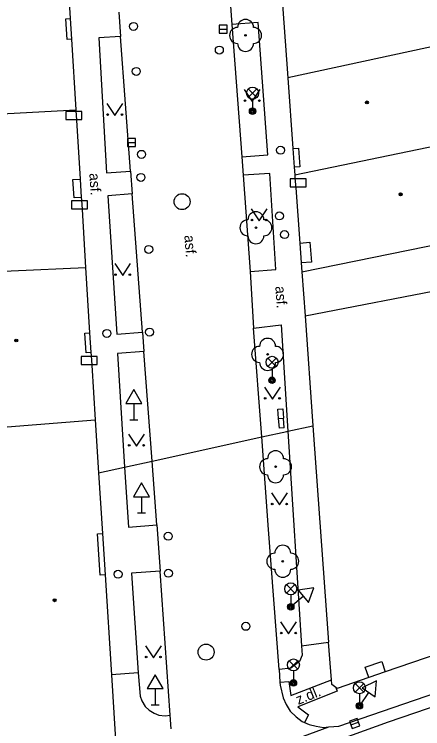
# Model space of a CAD drawing. Extents: x -596229 to -595156, y -1161237 to -1159376.
# Drawn here: x -596080.45 to -596054.88, y -1161211.46 to -1161166.78 of the extents above; entities that cross this region are included whole.
import ezdxf

# ---------------------------------------------------------------- set-up
doc = ezdxf.new("R2010")
doc.units = 0
for name, color, linetype in [('Level 22', 7, 'Continuous'), ('Level 24', 7, 'Continuous'), ('Level 26', 7, 'Continuous'), ('Level 27', 7, 'Continuous'), ('Level 28', 7, 'Continuous'), ('Level 31', 7, 'Continuous'), ('Level 33', 7, 'Continuous'), ('Level 34', 7, 'Continuous'), ('Level 36', 7, 'Continuous'), ('Level 39', 7, 'Continuous'), ('slaboproud - povrch.  znaky a tel. budka skut. velikost', 7, 'Continuous'), ('Specificka linie pasportu komunikaci', 7, 'Continuous'), ('TM - budovy zdene_ betonove - NP', 7, 'Continuous'), ('TM - budovy zdene_ betonove - VP', 7, 'Continuous'), ('TM - chodniky - VP', 7, 'Continuous'), ('TM - komunikace - VP', 7, 'Continuous'), ('TM - letecke snimky - pomocna linie', 7, 'Continuous'), ('TM - popis povrchu', 7, 'Continuous'), ('TM - rozhrani mezi zpev. plochami mezi sebou - VP', 7, 'Continuous')]:
    doc.layers.add(name, color=color, linetype=linetype)

msp = doc.modelspace()

# ---------------------------------------------------------------- linework, layer by layer
at = {"layer": 'Level 22'}
for centre in [(-596065.97, -1161168.1), (-596065.32, -1161180.13), (-596064.59, -1161188.05), (-596064.09, -1161195.08), (-596063.64, -1161200.99)]:
    msp.add_circle(centre, 0.05, dxfattribs=at)
for centre, start, end in [((-596065.97, -1161167.6), 0, 180), ((-596066.47, -1161168.1), 90, 270), ((-596065.47, -1161168.1), 270, 90), ((-596065.97, -1161168.6), 180, 0), ((-596065.32, -1161179.63), 0, 180), ((-596065.82, -1161180.13), 90, 270), ((-596064.82, -1161180.13), 270, 90), ((-596065.32, -1161180.63), 180, 0), ((-596064.59, -1161187.55), 0, 180), ((-596065.09, -1161188.05), 90, 270), ((-596064.09, -1161188.05), 270, 90), ((-596064.59, -1161188.55), 180, 0), ((-596064.09, -1161194.58), 0, 180), ((-596064.59, -1161195.08), 90, 270), ((-596063.59, -1161195.08), 270, 90), ((-596064.09, -1161195.58), 180, 0), ((-596063.64, -1161200.49), 0, 180), ((-596064.14, -1161200.99), 90, 270), ((-596063.14, -1161200.99), 270, 90), ((-596063.64, -1161201.49), 180, 0)]:
    msp.add_arc(centre, 0.5, start, end, dxfattribs=at)
at = {"layer": 'Level 24'}
for points in [[(-596077.217, -1161173.358), (-596076.217, -1161173.358), (-596076.217, -1161172.858), (-596077.217, -1161172.858)], [(-596063.167, -1161177.568), (-596062.167, -1161177.568), (-596062.167, -1161177.068), (-596063.167, -1161177.068)], [(-596076.857, -1161178.948), (-596075.857, -1161178.948), (-596075.857, -1161178.448), (-596076.857, -1161178.448)], [(-596076.257, -1161188.678), (-596075.257, -1161188.678), (-596075.257, -1161188.178), (-596076.257, -1161188.178)]]:
    msp.add_lwpolyline(points, close=True, dxfattribs=at)
at = {"layer": 'Level 26'}
for centre in [(-596067.61, -1161169.02), (-596063.78, -1161175.28), (-596071.98, -1161186.66)]:
    msp.add_circle(centre, 0.25, dxfattribs=at)
at = {"layer": 'Level 27'}
for p, q in [((-596067.62, -1161167.72), (-596067.12, -1161167.72)), ((-596073.35, -1161174.79), (-596072.85, -1161174.79)), ((-596059.376, -1161211.222), (-596058.904, -1161211.058))]:
    msp.add_line(p, q, dxfattribs=at)
for points in [[(-596067.62, -1161167.97), (-596067.12, -1161167.97), (-596067.12, -1161167.47), (-596067.62, -1161167.47)], [(-596073.35, -1161175.04), (-596072.85, -1161175.04), (-596072.85, -1161174.54), (-596073.35, -1161174.54)], [(-596059.294, -1161211.458), (-596058.822, -1161211.294), (-596058.986, -1161210.822), (-596059.458, -1161210.986)]]:
    msp.add_lwpolyline(points, close=True, dxfattribs=at)
for centre in [(-596069.94, -1161178.5), (-596068.44, -1161206.67)]:
    msp.add_circle(centre, 0.5, dxfattribs=at)
at = {"layer": 'Level 28'}
for centre in [(-596072.98, -1161167.54), (-596072.81, -1161170.35), (-596072.48, -1161175.54), (-596072.52, -1161176.98), (-596063.53, -1161180.56), (-596072.03, -1161181.49), (-596074.65, -1161186.74), (-596070.81, -1161199.43), (-596073.95, -1161201.8), (-596070.8, -1161201.74), (-596065.95, -1161205.06)]:
    msp.add_circle(centre, 0.25, dxfattribs=at)
at = {"layer": 'Level 31'}
msp.add_circle((-596063.85, -1161179.39), 0.25, dxfattribs=at)
at = {"layer": 'Level 33'}
for p, q in [((-596065.795, -1161171.98), (-596065.265, -1161171.45)), ((-596065.795, -1161171.45), (-596065.265, -1161171.98)), ((-596065.53, -1161172.09), (-596065.53, -1161172.84)), ((-596064.575, -1161188.81), (-596064.045, -1161188.28)), ((-596064.575, -1161188.28), (-596064.045, -1161188.81)), ((-596064.31, -1161188.92), (-596064.31, -1161189.67)), ((-596063.405, -1161202.98), (-596062.875, -1161202.45)), ((-596063.405, -1161202.45), (-596062.875, -1161202.98)), ((-596063.14, -1161203.09), (-596063.14, -1161203.84)), ((-596063.235, -1161207.74), (-596062.705, -1161207.21)), ((-596063.235, -1161207.21), (-596062.705, -1161207.74)), ((-596062.97, -1161207.85), (-596062.97, -1161208.6)), ((-596059.105, -1161209.17), (-596058.575, -1161208.64)), ((-596059.105, -1161208.64), (-596058.575, -1161209.17)), ((-596058.84, -1161209.28), (-596058.84, -1161210.03))]:
    msp.add_line(p, q, dxfattribs=at)
for centre, radius in [((-596065.53, -1161171.715), 0.375), ((-596065.53, -1161172.84), 0.2), ((-596065.53, -1161172.84), 0.145), ((-596065.53, -1161172.84), 0.0876), ((-596064.31, -1161188.545), 0.375), ((-596064.31, -1161189.67), 0.2), ((-596064.31, -1161189.67), 0.145), ((-596064.31, -1161189.67), 0.0876), ((-596063.14, -1161202.715), 0.375), ((-596063.14, -1161203.84), 0.2), ((-596063.14, -1161203.84), 0.145), ((-596063.14, -1161203.84), 0.0876), ((-596062.97, -1161207.475), 0.375), ((-596062.97, -1161208.6), 0.2), ((-596062.97, -1161208.6), 0.145), ((-596062.97, -1161208.6), 0.0876), ((-596058.84, -1161208.905), 0.375), ((-596058.84, -1161210.03), 0.2), ((-596058.84, -1161210.03), 0.145), ((-596058.84, -1161210.03), 0.0876)]:
    msp.add_circle(centre, radius, dxfattribs=at)
at = {"layer": 'Level 34'}
for p, q in [((-596072.96, -1161191.122), (-596072.96, -1161192.14)), ((-596073.21, -1161192.14), (-596072.71, -1161192.14)), ((-596072.48, -1161196.952), (-596072.48, -1161197.97)), ((-596072.73, -1161197.97), (-596072.23, -1161197.97)), ((-596062.354, -1161203.194), (-596063.14, -1161203.84)), ((-596071.63, -1161208.952), (-596071.63, -1161209.97)), ((-596058.263, -1161209.191), (-596058.84, -1161210.03)), ((-596071.88, -1161209.97), (-596071.38, -1161209.97))]:
    msp.add_line(p, q, dxfattribs=at)
for points in [[(-596073.46, -1161191.122), (-596072.46, -1161191.122), (-596072.96, -1161190.256)], [(-596072.98, -1161196.952), (-596071.98, -1161196.952), (-596072.48, -1161196.086)], [(-596062.671, -1161202.807), (-596062.036, -1161203.58), (-596061.685, -1161202.644)], [(-596072.13, -1161208.952), (-596071.13, -1161208.952), (-596071.63, -1161208.086)], [(-596058.675, -1161208.908), (-596057.851, -1161209.474), (-596057.773, -1161208.478)]]:
    msp.add_lwpolyline(points, close=True, dxfattribs=at)
at = {"layer": 'Level 36'}
for points in [[(-596066.05, -1161171.48), (-596065.55, -1161172.23), (-596065.05, -1161171.48)], [(-596074.65, -1161172.35), (-596074.15, -1161173.1), (-596073.65, -1161172.35)], [(-596065.62, -1161178.95), (-596065.12, -1161179.7), (-596064.62, -1161178.95)], [(-596074.16, -1161182.37), (-596073.66, -1161183.12), (-596073.16, -1161182.37)], [(-596064.79, -1161190.1), (-596064.29, -1161190.85), (-596063.79, -1161190.1)], [(-596073.3, -1161193.04), (-596072.8, -1161193.79), (-596072.3, -1161193.04)], [(-596064.35, -1161196.71), (-596063.85, -1161197.46), (-596063.35, -1161196.71)], [(-596063.78, -1161204.78), (-596063.28, -1161205.53), (-596062.78, -1161204.78)], [(-596072.24, -1161206.28), (-596071.74, -1161207.03), (-596071.24, -1161206.28)]]:
    msp.add_lwpolyline(points, dxfattribs=at)
for centre in [(-596066, -1161172.18), (-596065.101, -1161172.18), (-596074.6, -1161173.05), (-596073.701, -1161173.05), (-596065.57, -1161179.65), (-596064.671, -1161179.65), (-596074.11, -1161183.07), (-596073.211, -1161183.07), (-596064.74, -1161190.8), (-596063.841, -1161190.8), (-596073.25, -1161193.74), (-596072.351, -1161193.74), (-596064.3, -1161197.41), (-596063.401, -1161197.41), (-596063.73, -1161205.48), (-596062.831, -1161205.48), (-596072.19, -1161206.98), (-596071.291, -1161206.98)]:
    msp.add_circle(centre, 0.05, dxfattribs=at)
at = {"layer": 'Level 39'}
for centre, radius in [((-596058.37, -1161172.29), 0.09), ((-596058.37, -1161172.29), 0.0398), ((-596056.26, -1161178.04), 0.09), ((-596056.26, -1161178.04), 0.0398), ((-596080.32, -1161187.18), 0.09), ((-596080.32, -1161187.18), 0.0398), ((-596077.92, -1161203.43), 0.09), ((-596077.92, -1161203.43), 0.0398)]:
    msp.add_circle(centre, radius, dxfattribs=at)
at = {"layer": 'slaboproud - povrch.  znaky a tel. budka skut. velikost'}
for points in [[(-596063.9, -1161192.07), (-596063.94, -1161191.47), (-596063.64, -1161191.45)], [(-596063.64, -1161191.45), (-596063.6, -1161192.05)], [(-596063.9, -1161192.07), (-596063.6, -1161192.05)], [(-596063.55, -1161192.65), (-596063.85, -1161192.67), (-596063.9, -1161192.07)], [(-596063.55, -1161192.65), (-596063.6, -1161192.05)]]:
    msp.add_lwpolyline(points, dxfattribs=at)
at = {"layer": 'Specificka linie pasportu komunikaci'}
for points in [[(-596063.32, -1161192.85), (-596061.76, -1161192.51)], [(-596064.96, -1161193.21), (-596063.38, -1161192.87), (-596063.32, -1161192.85)], [(-596071.82, -1161194.73), (-596064.96, -1161193.21)], [(-596073.54, -1161195.11), (-596071.82, -1161194.73)], [(-596075.17, -1161195.47), (-596073.54, -1161195.11)], [(-596072.88, -1161215.8), (-596060.76, -1161211.35)]]:
    msp.add_lwpolyline(points, dxfattribs=at)
at = {"layer": 'TM - budovy zdene_ betonove - NP'}
for points in [[(-596076.86, -1161168.33), (-596077.14, -1161168.35), (-596077.21, -1161167.07), (-596076.94, -1161167.05)], [(-596076.25, -1161178.24), (-596076.7, -1161178.27), (-596076.77, -1161177.12), (-596076.32, -1161177.09)], [(-596062.58, -1161181.09), (-596061.94, -1161181.04), (-596061.84, -1161182.28), (-596062.49, -1161182.33)], [(-596075.65, -1161187.94), (-596075.95, -1161187.96), (-596076.02, -1161186.72), (-596075.73, -1161186.7)], [(-596074.76, -1161201.85), (-596075.06, -1161201.87), (-596075.23, -1161199.27), (-596074.93, -1161199.25)], [(-596058.26, -1161208.27), (-596058.48, -1161207.61), (-596057.44, -1161207.25), (-596057.22, -1161207.91)]]:
    msp.add_lwpolyline(points, dxfattribs=at)
at = {"layer": 'TM - budovy zdene_ betonove - VP'}
for points in [[(-596064.06, -1161160.7), (-596063.33, -1161170.76)], [(-596077.22, -1161162.61), (-596076.94, -1161167.05)], [(-596076.94, -1161167.05), (-596076.86, -1161168.33)], [(-596076.86, -1161168.33), (-596076.59, -1161172.75)], [(-596053.85, -1161168.72), (-596063.33, -1161170.76)], [(-596063.33, -1161170.76), (-596063.01, -1161175.18)], [(-596085.89, -1161173.25), (-596076.59, -1161172.75)], [(-596076.59, -1161172.75), (-596076.59, -1161172.8), (-596076.55, -1161173.4), (-596076.32, -1161177.09)], [(-596062.89, -1161176.83), (-596053.42, -1161174.86)], [(-596063.01, -1161175.18), (-596062.93, -1161176.34)], [(-596062.93, -1161176.34), (-596062.89, -1161176.83)], [(-596062.89, -1161176.83), (-596062.88, -1161177.03), (-596062.83, -1161177.64), (-596062.58, -1161181.09)], [(-596076.32, -1161177.09), (-596076.25, -1161178.24)], [(-596076.25, -1161178.24), (-596076.24, -1161178.39), (-596076.2, -1161178.99), (-596075.98, -1161182.62)], [(-596062.58, -1161181.09), (-596062.49, -1161182.33)], [(-596062.45, -1161182.88), (-596053.53, -1161181.08)], [(-596085.32, -1161183.04), (-596075.98, -1161182.62)], [(-596075.98, -1161182.62), (-596075.73, -1161186.7)], [(-596062.49, -1161182.33), (-596062.45, -1161182.88)], [(-596062.45, -1161182.88), (-596062.24, -1161185.65)], [(-596062.24, -1161185.65), (-596052.96, -1161183.84)], [(-596062.24, -1161185.65), (-596061.76, -1161192.51)], [(-596075.73, -1161186.7), (-596075.65, -1161187.94)], [(-596075.65, -1161187.94), (-596075.64, -1161188.12), (-596075.6, -1161188.72), (-596075.39, -1161192.14)], [(-596084.59, -1161192.88), (-596075.39, -1161192.14)], [(-596075.39, -1161192.14), (-596075.17, -1161195.47)], [(-596061.76, -1161192.51), (-596060.77, -1161206.05)], [(-596075.17, -1161195.47), (-596074.93, -1161199.25)], [(-596074.93, -1161199.25), (-596074.76, -1161201.85)], [(-596074.76, -1161201.85), (-596074.36, -1161208.1)], [(-596046.24, -1161204.15), (-596057.22, -1161207.91)], [(-596060.59, -1161208.41), (-596060.77, -1161206.05)], [(-596074.36, -1161208.1), (-596074.12, -1161211.83), (-596074.08, -1161212.43), (-596074.04, -1161212.99)], [(-596057.22, -1161207.91), (-596058.26, -1161208.27)], [(-596060.31, -1161208.89), (-596060.57, -1161208.7), (-596060.59, -1161208.41)], [(-596058.26, -1161208.27), (-596060.23, -1161208.94), (-596060.31, -1161208.89)]]:
    msp.add_lwpolyline(points, dxfattribs=at)
at = {"layer": 'TM - chodniky - VP'}
for points in [[(-596066.2, -1161175.69), (-596064.58, -1161175.57), (-596065.18, -1161167.29), (-596066.82, -1161167.41)], [(-596073.79, -1161168.16), (-596075.15, -1161168.26), (-596074.67, -1161176.7), (-596073.16, -1161176.59)], [(-596063.01, -1161175.18), (-596062.65, -1161175.16), (-596062.58, -1161176.33), (-596062.93, -1161176.34)], [(-596065.67, -1161182.86), (-596064.07, -1161182.74), (-596064.45, -1161176.73), (-596066.12, -1161176.85)], [(-596073.06, -1161178.02), (-596074.58, -1161178.13), (-596074.03, -1161186.78), (-596072.42, -1161186.66)], [(-596065.47, -1161186.42), (-596063.75, -1161186.21)], [(-596063.75, -1161186.21), (-596063.32, -1161192.85)], [(-596072.33, -1161187.88), (-596073.99, -1161188), (-596073.54, -1161195.11)], [(-596063.32, -1161192.85), (-596062.46, -1161206.27)], [(-596073.54, -1161195.11), (-596073.3, -1161198.85), (-596071.53, -1161198.72)], [(-596071.32, -1161201.61), (-596073.1, -1161201.74), (-596072.69, -1161207.97)], [(-596062.46, -1161206.27), (-596062.43, -1161206.86), (-596062.59, -1161207.25), (-596063.13, -1161207.68), (-596063.86, -1161207.77)], [(-596072.69, -1161207.97), (-596072.56, -1161209.42)], [(-596072.56, -1161209.42), (-596072.47, -1161209.73), (-596072.25, -1161210.08), (-596072.01, -1161210.3), (-596071.69, -1161210.49), (-596071.4, -1161210.61), (-596071, -1161210.65), (-596070.68, -1161210.61)]]:
    msp.add_lwpolyline(points, dxfattribs=at)
at = {"layer": 'TM - komunikace - VP'}
for points in [[(-596066.97, -1161165.37), (-596066.82, -1161167.41)], [(-596073.9, -1161166.64), (-596073.79, -1161168.16)], [(-596066.82, -1161167.41), (-596066.2, -1161175.69)], [(-596073.16, -1161176.59), (-596073.79, -1161168.16)], [(-596066.2, -1161175.69), (-596066.12, -1161176.85)], [(-596073.16, -1161176.59), (-596073.06, -1161178.02)], [(-596066.12, -1161176.85), (-596065.67, -1161182.86)], [(-596072.42, -1161186.66), (-596073.06, -1161178.02)], [(-596065.67, -1161182.86), (-596065.47, -1161186.42)], [(-596072.42, -1161186.66), (-596072.33, -1161187.88)], [(-596064.96, -1161193.21), (-596065.47, -1161186.42)], [(-596071.82, -1161194.73), (-596072.33, -1161187.88)], [(-596063.86, -1161207.77), (-596064.54, -1161199.01), (-596064.96, -1161193.21)], [(-596071.53, -1161198.72), (-596071.82, -1161194.73)], [(-596071.53, -1161198.72), (-596071.32, -1161201.61)], [(-596070.68, -1161210.61), (-596071.32, -1161201.61)], [(-596060.13, -1161211.3), (-596041.07, -1161204.75)], [(-596063.86, -1161207.77), (-596063.83, -1161208.56)], [(-596063.83, -1161208.56), (-596063.8, -1161208.75), (-596063.62, -1161209.53), (-596063.43, -1161209.94), (-596063.17, -1161210.37), (-596062.81, -1161210.73), (-596062.42, -1161211.02), (-596062.28, -1161211.08)], [(-596070.62, -1161211.47), (-596070.68, -1161210.61)], [(-596062.28, -1161211.08), (-596061.98, -1161211.21), (-596061.55, -1161211.31), (-596061.1, -1161211.38), (-596060.76, -1161211.35)], [(-596060.76, -1161211.35), (-596060.13, -1161211.3)]]:
    msp.add_lwpolyline(points, dxfattribs=at)
at = {"layer": 'TM - letecke snimky - pomocna linie'}
msp.add_lwpolyline([(-596114.37, -1161230.84), (-596110.09, -1161230.02), (-596106.3, -1161229.01), (-596101.55, -1161227.51), (-596075.04, -1161217.54), (-596057.03, -1161211.03), (-596047.06, -1161207.64), (-596033.59, -1161203.11), (-596007.84, -1161194.47), (-595994.17, -1161189.91), (-595974.75, -1161183.41), (-595950.17, -1161175.18), (-595940.94, -1161172.12)], dxfattribs=at)
at = {"layer": 'TM - rozhrani mezi zpev. plochami mezi sebou - VP'}
for points in [[(-596062.46, -1161206.27), (-596060.77, -1161206.05)], [(-596072.69, -1161207.97), (-596074.36, -1161208.1)], [(-596063.83, -1161208.56), (-596063.26, -1161208.51), (-596063.13, -1161209.38), (-596060.59, -1161208.41)], [(-596060.31, -1161208.89), (-596060.24, -1161209.12), (-596062.69, -1161210.1), (-596062.03, -1161210.6), (-596062.28, -1161211.08)]]:
    msp.add_lwpolyline(points, dxfattribs=at)

# ---------------------------------------------------------------- texts
at = {"layer": 'TM - popis povrchu'}
for s, rotation, p in [('asf.', 273.55, (-596075.75, -1161176.73)), ('asf.', 274.24, (-596069.8, -1161180.61)), ('asf.', 274.28, (-596064.11, -1161183.8)), ('z.dl.', 22.15, (-596062.67, -1161209.98))]:
    msp.add_text(s, height=0.65, rotation=rotation, dxfattribs=at).set_placement(p)

doc.saveas('drawing.dxf')
